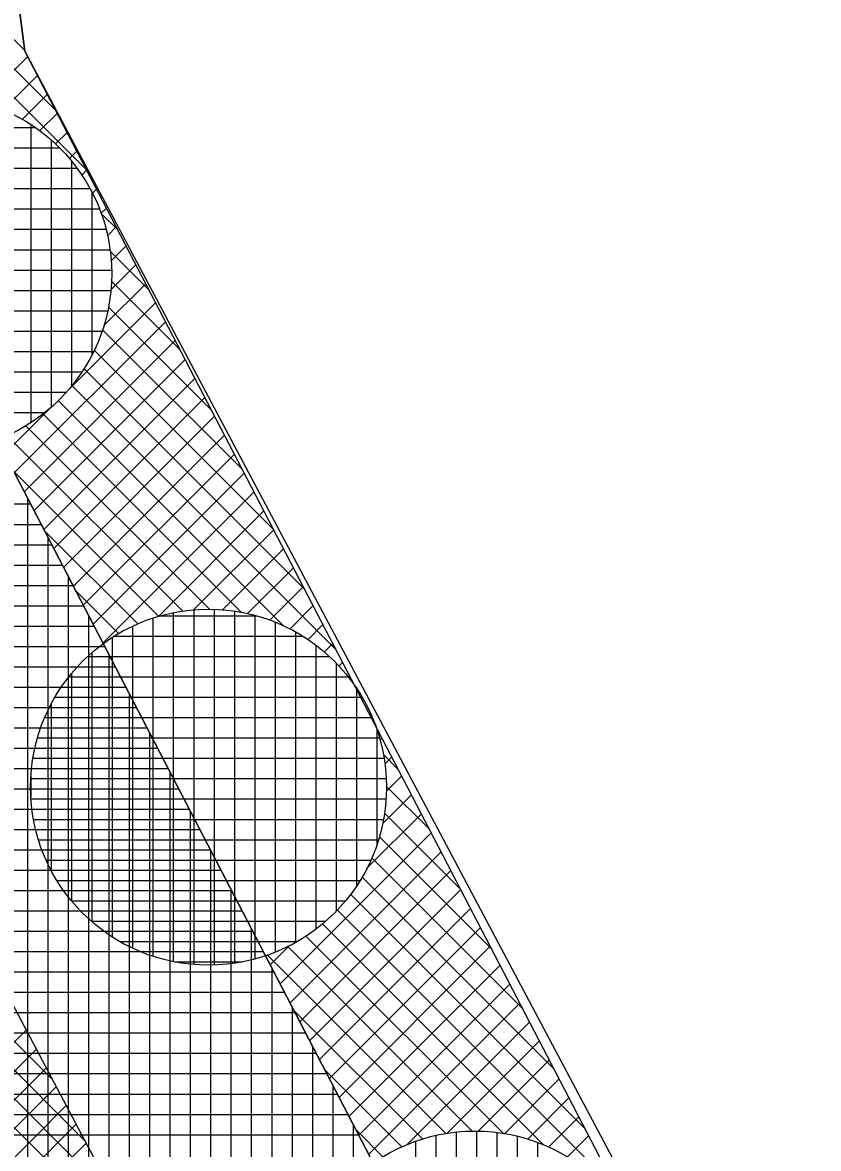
# Model space of a CAD drawing. Extents: x -565346 to -564154, y -1097386 to -1095620.
# Drawn here: x -564310.38 to -564302.56, y -1096057.65 to -1096046.58 of the extents above; entities that cross this region are included whole.
import ezdxf

# ---------------------------------------------------------------- set-up
doc = ezdxf.new("R2010")
doc.units = 0
for name, color, linetype in [('Vrstva 13', 7, 'Continuous'), ('Vrstva 41', 7, 'Continuous'), ('Vrstva 42', 7, 'Continuous'), ('Vrstva 43', 7, 'Continuous'), ('Vrstva 44', 7, 'Continuous')]:
    doc.layers.add(name, color=color, linetype=linetype)

msp = doc.modelspace()

# ---------------------------------------------------------------- linework, layer by layer
at = {"layer": 'Vrstva 13'}
for p, q in [((-564315.7, -1096006.29), (-564310.36, -1096046.86)), ((-564310.36, -1096046.86), (-564292.41, -1096080.67))]:
    msp.add_line(p, q, dxfattribs=at)
at = {"layer": 'Vrstva 41'}
msp.add_lwpolyline([(-564317.9, -1095918.68), (-564319.837, -1095918.359), (-564322.792, -1095953.471), (-564316.779, -1095990.732), (-564317.708, -1096006.365), (-564312.296, -1096047.478), (-564277.924, -1096113.563), (-564240.773, -1096165.119), (-564207.452, -1096208.029), (-564205.9, -1096206.84), (-564239.15, -1096163.95), (-564276.21, -1096112.52), (-564310.36, -1096046.86), (-564315.7, -1096006.29), (-564314.77, -1095990.63), (-564320.6, -1095954.5), (-564320.51, -1095950.21)], close=True, dxfattribs=at)
at = {"layer": 'Vrstva 42'}
for p, q in [((-564312.189, -1096045.308), (-564310.061, -1096047.436)), ((-564311.972, -1096045.241), (-564310.361, -1096046.852)), ((-564312.433, -1096045.346), (-564309.754, -1096048.025)), ((-564310.333, -1096046.913), (-564310.781, -1096047.361)), ((-564310.236, -1096047.099), (-564310.571, -1096047.434)), ((-564310.139, -1096047.285), (-564310.381, -1096047.527)), ((-564310.042, -1096047.471), (-564310.211, -1096047.64)), ((-564309.945, -1096047.657), (-564310.058, -1096047.769)), ((-564309.849, -1096047.843), (-564309.92, -1096047.914)), ((-564309.752, -1096048.029), (-564309.799, -1096048.076)), ((-564309.655, -1096048.215), (-564309.694, -1096048.255)), ((-564309.558, -1096048.401), (-564309.609, -1096048.452)), ((-564309.609, -1096048.453), (-564309.447, -1096048.614)), ((-564309.462, -1096048.587), (-564309.545, -1096048.67)), ((-564309.52, -1096048.825), (-564309.141, -1096049.204)), ((-564309.365, -1096048.773), (-564309.511, -1096048.919)), ((-564309.268, -1096048.959), (-564309.513, -1096049.204)), ((-564309.171, -1096049.146), (-564309.582, -1096049.557)), ((-564309.508, -1096049.12), (-564308.834, -1096049.793)), ((-564309.074, -1096049.332), (-564309.937, -1096050.194)), ((-564309.537, -1096049.374), (-564308.528, -1096050.383)), ((-564308.978, -1096049.518), (-564310.463, -1096051.003)), ((-564309.595, -1096049.598), (-564308.221, -1096050.972)), ((-564308.881, -1096049.704), (-564310.366, -1096051.189)), ((-564309.677, -1096049.799), (-564307.915, -1096051.561)), ((-564308.784, -1096049.89), (-564310.269, -1096051.375)), ((-564309.778, -1096049.981), (-564307.608, -1096052.151)), ((-564308.687, -1096050.076), (-564310.172, -1096051.561)), ((-564309.897, -1096050.145), (-564307.302, -1096052.74)), ((-564308.591, -1096050.262), (-564310.076, -1096051.747)), ((-564310.032, -1096050.293), (-564307.817, -1096052.508)), ((-564310.104, -1096050.361), (-564310.56, -1096050.817)), ((-564310.182, -1096050.425), (-564308.232, -1096052.375)), ((-564308.494, -1096050.448), (-564309.979, -1096051.933)), ((-564310.534, -1096050.639), (-564308.808, -1096052.365)), ((-564310.35, -1096050.541), (-564308.546, -1096052.344)), ((-564308.397, -1096050.634), (-564309.882, -1096052.119)), ((-564308.3, -1096050.82), (-564309.785, -1096052.305)), ((-564310.473, -1096050.983), (-564309.041, -1096052.415)), ((-564308.204, -1096051.006), (-564309.689, -1096052.491)), ((-564308.107, -1096051.192), (-564309.592, -1096052.677)), ((-564308.01, -1096051.378), (-564309.049, -1096052.418)), ((-564310.166, -1096051.573), (-564309.25, -1096052.489)), ((-564307.913, -1096051.564), (-564308.701, -1096052.352)), ((-564307.816, -1096051.751), (-564308.417, -1096052.351)), ((-564307.72, -1096051.937), (-564308.17, -1096052.387)), ((-564314.913, -1096052.142), (-564310.087, -1096056.969)), ((-564309.86, -1096052.162), (-564309.438, -1096052.584)), ((-564307.623, -1096052.123), (-564307.953, -1096052.453)), ((-564307.526, -1096052.309), (-564307.756, -1096052.539)), ((-564307.429, -1096052.495), (-564307.578, -1096052.644)), ((-564314.593, -1096052.745), (-564309.767, -1096057.572)), ((-564307.333, -1096052.681), (-564307.418, -1096052.766)), ((-564307.236, -1096052.867), (-564307.273, -1096052.904)), ((-564307.139, -1096053.053), (-564307.144, -1096053.058)), ((-564314.273, -1096053.348), (-564309.447, -1096058.174)), ((-564306.849, -1096053.611), (-564306.869, -1096053.631)), ((-564306.835, -1096053.772), (-564306.689, -1096053.919)), ((-564306.752, -1096053.797), (-564306.821, -1096053.866)), ((-564313.953, -1096053.951), (-564309.127, -1096058.777)), ((-564306.655, -1096053.983), (-564306.806, -1096054.134)), ((-564306.558, -1096054.169), (-564306.841, -1096054.452)), ((-564306.804, -1096054.086), (-564306.382, -1096054.508)), ((-564306.462, -1096054.355), (-564307, -1096054.893)), ((-564306.825, -1096054.348), (-564306.076, -1096055.098)), ((-564306.365, -1096054.542), (-564307.85, -1096056.027)), ((-564306.875, -1096054.581), (-564305.769, -1096055.687)), ((-564306.268, -1096054.728), (-564307.753, -1096056.213)), ((-564306.949, -1096054.79), (-564305.462, -1096056.276)), ((-564306.171, -1096054.914), (-564307.656, -1096056.399)), ((-564307.044, -1096054.978), (-564305.156, -1096056.866)), ((-564306.074, -1096055.1), (-564307.559, -1096056.585)), ((-564307.158, -1096055.147), (-564304.849, -1096057.455)), ((-564305.978, -1096055.286), (-564307.463, -1096056.771)), ((-564307.288, -1096055.299), (-564304.543, -1096058.045)), ((-564307.434, -1096055.436), (-564305.26, -1096057.611)), ((-564305.881, -1096055.472), (-564307.366, -1096056.957)), ((-564307.597, -1096055.557), (-564305.654, -1096057.499)), ((-564307.755, -1096055.648), (-564307.947, -1096055.84)), ((-564307.776, -1096055.66), (-564305.961, -1096057.475)), ((-564305.784, -1096055.658), (-564307.269, -1096057.143)), ((-564307.975, -1096055.744), (-564306.219, -1096057.5)), ((-564305.687, -1096055.844), (-564307.172, -1096057.329)), ((-564305.591, -1096056.03), (-564307.076, -1096057.515)), ((-564307.714, -1096056.288), (-564306.449, -1096057.553)), ((-564305.494, -1096056.216), (-564306.979, -1096057.701)), ((-564310.345, -1096056.483), (-564311.824, -1096057.962)), ((-564305.397, -1096056.402), (-564306.604, -1096057.609)), ((-564305.3, -1096056.588), (-564306.21, -1096057.498)), ((-564310.246, -1096056.668), (-564311.725, -1096058.147)), ((-564305.204, -1096056.774), (-564305.905, -1096057.476)), ((-564310.148, -1096056.853), (-564311.627, -1096058.332)), ((-564307.407, -1096056.877), (-564306.655, -1096057.63)), ((-564310.05, -1096057.038), (-564311.529, -1096058.516)), ((-564305.107, -1096056.96), (-564305.646, -1096057.5)), ((-564305.01, -1096057.146), (-564305.417, -1096057.554)), ((-564309.952, -1096057.222), (-564311.431, -1096058.701)), ((-564304.913, -1096057.333), (-564305.211, -1096057.631)), ((-564309.854, -1096057.407), (-564311.333, -1096058.886)), ((-564307.101, -1096057.467), (-564306.84, -1096057.728)), ((-564309.756, -1096057.592), (-564311.235, -1096059.071)), ((-564304.816, -1096057.519), (-564305.027, -1096057.729))]:
    msp.add_line(p, q, dxfattribs=at)
msp.add_lwpolyline([(-564322.318, -1095918.024), (-564324.311, -1095917.856), (-564327.322, -1095953.642), (-564321.3, -1095990.958), (-564322.226, -1096006.529), (-564316.652, -1096048.867), (-564298.213, -1096083.6), (-564281.777, -1096115.914), (-564244.285, -1096167.937), (-564211.109, -1096210.658), (-564209.483, -1096209.49), (-564242.801, -1096166.581), (-564280.063, -1096114.871), (-564296.384, -1096082.78), (-564314.716, -1096048.249), (-564320.218, -1096006.455), (-564319.291, -1095990.856), (-564325.309, -1095953.567)], close=True, dxfattribs=at)
at = {"layer": 'Vrstva 43'}
for p, q in [((-564318.203, -1096051.31), (-564310.303, -1096051.31)), ((-564310.33, -1096066.444), (-564310.33, -1096051.258)), ((-564318.099, -1096051.51), (-564310.199, -1096051.51)), ((-564310.13, -1096066.829), (-564310.13, -1096051.642)), ((-564317.995, -1096051.71), (-564310.095, -1096051.71)), ((-564317.891, -1096051.91), (-564309.991, -1096051.91)), ((-564309.93, -1096067.213), (-564309.93, -1096052.027)), ((-564317.787, -1096052.11), (-564309.887, -1096052.11)), ((-564317.683, -1096052.31), (-564309.783, -1096052.31)), ((-564309.73, -1096067.598), (-564309.73, -1096052.411)), ((-564317.579, -1096052.51), (-564309.679, -1096052.51)), ((-564317.474, -1096052.71), (-564309.575, -1096052.71)), ((-564309.53, -1096067.982), (-564309.53, -1096052.796)), ((-564317.37, -1096052.91), (-564309.471, -1096052.91)), ((-564317.266, -1096053.11), (-564309.367, -1096053.11)), ((-564309.33, -1096068.367), (-564309.33, -1096053.181)), ((-564317.162, -1096053.31), (-564309.263, -1096053.31)), ((-564317.058, -1096053.51), (-564309.159, -1096053.51)), ((-564309.13, -1096068.751), (-564309.13, -1096053.565)), ((-564316.954, -1096053.71), (-564309.055, -1096053.71)), ((-564316.85, -1096053.91), (-564308.951, -1096053.91)), ((-564308.93, -1096069.136), (-564308.93, -1096053.95)), ((-564316.746, -1096054.11), (-564308.847, -1096054.11)), ((-564316.642, -1096054.31), (-564308.743, -1096054.31)), ((-564308.73, -1096069.52), (-564308.73, -1096054.334)), ((-564316.538, -1096054.51), (-564308.639, -1096054.51)), ((-564316.434, -1096054.71), (-564308.535, -1096054.71)), ((-564308.53, -1096069.905), (-564308.53, -1096054.719)), ((-564316.33, -1096054.91), (-564308.43, -1096054.91)), ((-564316.226, -1096055.11), (-564308.326, -1096055.11)), ((-564308.33, -1096070.289), (-564308.33, -1096055.103)), ((-564316.122, -1096055.31), (-564308.222, -1096055.31)), ((-564316.018, -1096055.51), (-564308.118, -1096055.51)), ((-564308.13, -1096070.674), (-564308.13, -1096055.488)), ((-564315.914, -1096055.71), (-564308.014, -1096055.71)), ((-564315.81, -1096055.91), (-564307.91, -1096055.91)), ((-564307.93, -1096071.058), (-564307.93, -1096055.872)), ((-564315.706, -1096056.11), (-564307.806, -1096056.11)), ((-564307.73, -1096071.443), (-564307.73, -1096056.257)), ((-564315.602, -1096056.31), (-564307.702, -1096056.31)), ((-564315.498, -1096056.51), (-564307.598, -1096056.51)), ((-564315.394, -1096056.71), (-564307.494, -1096056.71)), ((-564307.53, -1096071.827), (-564307.53, -1096056.641)), ((-564315.29, -1096056.91), (-564307.39, -1096056.91)), ((-564307.33, -1096072.212), (-564307.33, -1096057.026)), ((-564315.186, -1096057.11), (-564307.286, -1096057.11)), ((-564315.082, -1096057.31), (-564307.182, -1096057.31)), ((-564307.13, -1096072.596), (-564307.13, -1096057.41)), ((-564314.978, -1096057.51), (-564307.078, -1096057.51))]:
    msp.add_line(p, q, dxfattribs=at)
msp.add_lwpolyline([(-564173.087, -1096301.985), (-564179.49, -1096264.63), (-564192.762, -1096228.697), (-564195.888, -1096224.348), (-564194.264, -1096223.181), (-564206.02, -1096206.88), (-564207.452, -1096208.029), (-564240.773, -1096165.119), (-564277.924, -1096113.563), (-564312.296, -1096047.478), (-564317.708, -1096006.365)], dxfattribs=at)
at = {"layer": 'Vrstva 44'}
for p, q in [((-564312.255, -1096047.61), (-564310.256, -1096047.61)), ((-564310.3, -1096047.58), (-564310.3, -1096050.508)), ((-564310.1, -1096047.733), (-564310.1, -1096050.357)), ((-564312.494, -1096047.81), (-564310.016, -1096047.81)), ((-564309.9, -1096047.94), (-564309.9, -1096050.148)), ((-564312.667, -1096048.01), (-564309.847, -1096048.01)), ((-564312.792, -1096048.21), (-564309.718, -1096048.21)), ((-564309.7, -1096048.247), (-564309.7, -1096049.842)), ((-564312.885, -1096048.41), (-564309.627, -1096048.41)), ((-564312.951, -1096048.61), (-564309.563, -1096048.61)), ((-564312.989, -1096048.81), (-564309.523, -1096048.81)), ((-564313.004, -1096049.01), (-564309.507, -1096049.01)), ((-564312.996, -1096049.21), (-564309.515, -1096049.21)), ((-564312.966, -1096049.41), (-564309.547, -1096049.41)), ((-564312.912, -1096049.61), (-564309.601, -1096049.61)), ((-564312.828, -1096049.81), (-564309.682, -1096049.81)), ((-564312.713, -1096050.01), (-564309.799, -1096050.01)), ((-564312.56, -1096050.21), (-564309.951, -1096050.21)), ((-564312.35, -1096050.41), (-564310.164, -1096050.41)), ((-564309.03, -1096052.41), (-564308.083, -1096052.41)), ((-564308.9, -1096052.38), (-564308.9, -1096055.808)), ((-564308.7, -1096052.35), (-564308.7, -1096055.836)), ((-564308.5, -1096052.346), (-564308.5, -1096055.841)), ((-564308.3, -1096052.364), (-564308.3, -1096055.824)), ((-564308.1, -1096052.406), (-564308.1, -1096055.784)), ((-564309.3, -1096052.513), (-564309.3, -1096055.675)), ((-564309.1, -1096052.433), (-564309.1, -1096055.755)), ((-564307.9, -1096052.472), (-564307.9, -1096055.715)), ((-564309.5, -1096052.623), (-564309.5, -1096055.566)), ((-564309.481, -1096052.61), (-564307.629, -1096052.61)), ((-564307.7, -1096052.568), (-564307.7, -1096055.619)), ((-564307.5, -1096052.699), (-564307.5, -1096055.49)), ((-564309.743, -1096052.81), (-564307.367, -1096052.81)), ((-564309.7, -1096052.774), (-564309.7, -1096055.414)), ((-564307.3, -1096052.875), (-564307.3, -1096055.312)), ((-564309.925, -1096053.01), (-564307.182, -1096053.01)), ((-564309.9, -1096052.979), (-564309.9, -1096055.21)), ((-564307.1, -1096053.121), (-564307.1, -1096055.064)), ((-564310.1, -1096053.279), (-564310.1, -1096054.909)), ((-564310.064, -1096053.21), (-564307.045, -1096053.21)), ((-564310.163, -1096053.41), (-564306.944, -1096053.41)), ((-564310.234, -1096053.61), (-564306.874, -1096053.61)), ((-564306.9, -1096053.525), (-564306.9, -1096054.661)), ((-564310.28, -1096053.81), (-564306.829, -1096053.81)), ((-564310.301, -1096054.01), (-564306.807, -1096054.01)), ((-564310.3, -1096053.987), (-564310.3, -1096054.191)), ((-564310.298, -1096054.21), (-564306.808, -1096054.21)), ((-564310.273, -1096054.41), (-564306.834, -1096054.41)), ((-564310.224, -1096054.61), (-564306.884, -1096054.61)), ((-564310.15, -1096054.81), (-564306.959, -1096054.81)), ((-564310.043, -1096055.01), (-564307.063, -1096055.01)), ((-564309.9, -1096055.21), (-564307.209, -1096055.21)), ((-564309.704, -1096055.41), (-564307.402, -1096055.41)), ((-564309.424, -1096055.61), (-564307.683, -1096055.61)), ((-564308.888, -1096055.81), (-564308.22, -1096055.81)), ((-564306.12, -1096057.485), (-564306.12, -1096060.963)), ((-564305.92, -1096057.475), (-564305.92, -1096060.972)), ((-564305.72, -1096057.488), (-564305.72, -1096060.959)), ((-564306.52, -1096057.577), (-564306.52, -1096060.871)), ((-564306.32, -1096057.519), (-564306.32, -1096060.931)), ((-564305.52, -1096057.526), (-564305.52, -1096060.923)), ((-564305.32, -1096057.587), (-564305.32, -1096060.862))]:
    msp.add_line(p, q, dxfattribs=at)
for centre in [(-564311.256, -1096049.045), (-564308.554, -1096054.094), (-564305.934, -1096059.224)]:
    msp.add_circle(centre, 1.75, dxfattribs=at)

doc.saveas('drawing.dxf')
